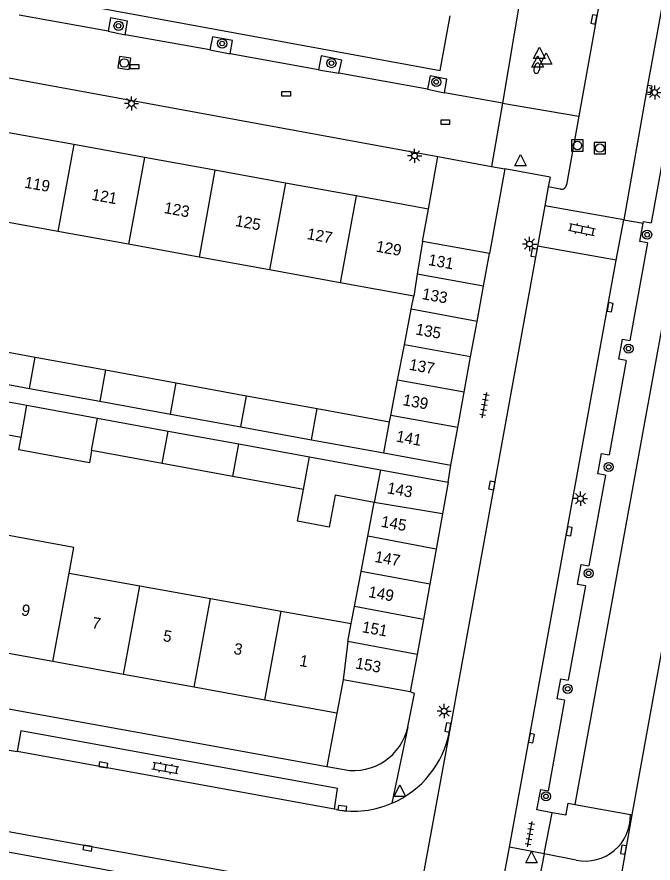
# Model space of a CAD drawing. Extents: x 132999 to 136000, y 398499 to 400501.
# Drawn here: x 133491.7 to 133547.6, y 400021 to 400095.4 of the extents above; entities that cross this region are included whole.
import ezdxf

# ---------------------------------------------------------------- set-up
doc = ezdxf.new("R2010")
doc.units = 0
for name, color, linetype in [('gg-afsc-erfafscheiding', 7, 'Continuous'), ('gg-anno-huisnummerreeks BGT', 7, 'Continuous'), ('gg-bbg-bijgebouw', 7, 'Continuous'), ('gg-bbg-gedigitaliseerde bebouwing', 7, 'Continuous'), ('gg-bbg-gedigitaliseerde bijgebouw', 7, 'Continuous'), ('gg-bbg-hoofdgebouw', 7, 'Continuous'), ('gg-bbg-tussenscheiding', 7, 'Continuous'), ('gg-knt-verharding', 7, 'Continuous'), ('gg-knt-verharding nz', 7, 'Continuous'), ('gt-grn-weggrens', 7, 'Continuous'), ('gt-symb-boom', 7, 'Continuous'), ('gt-symb-brandkraan', 7, 'Continuous'), ('gt-symb-klinker verharding', 7, 'Continuous'), ('gt-symb-kolk', 7, 'Continuous'), ('gt-symb-kolk center center', 7, 'Continuous'), ('gt-symb-lichtmast', 7, 'Continuous'), ('gt-symb-rioolschacht', 7, 'Continuous'), ('gt-symb-tegel verharding', 7, 'Continuous'), ('gt-symb-waterafsluiter', 7, 'Continuous')]:
    doc.layers.add(name, color=color, linetype=linetype)

# ---------------------------------------------------------------- blocks, each defined once
blk = doc.blocks.new('gt0-KOLKCC')
at = {"layer": 'gt-symb-kolk center center'}
blk.add_lwpolyline([(-0.375, 0.2), (0.375, 0.2), (0.375, -0.2), (-0.375, -0.2)], close=True, dxfattribs=at)
blk = doc.blocks.new('gt0-BOOM')
at = {"layer": 'gt-symb-boom'}
for radius in [0.4, 0.2]:
    blk.add_circle((0, 0), radius, dxfattribs=at)
blk = doc.blocks.new('gt0-RS')
at = {"layer": 'gt-symb-rioolschacht'}
blk.add_lwpolyline([(-0.5, -0.5), (0.5, -0.5), (0.5, 0.5), (-0.5, 0.5)], close=True, dxfattribs=at)
blk.add_circle((0, 0), 0.375, dxfattribs=at)
blk = doc.blocks.new('gt0-BR')
at = {"layer": 'gt-symb-brandkraan'}
for centre, radius, start, end in [((-0.244, 0), 0.206, 107.56694, 252.43307), ((0.599, -2.664), 3, 106.89205, 107.56694), ((0, -0.691), 0.938, 73.10799, 106.89205), ((-0.599, -2.664), 3, 72.43309, 73.10799), ((0.244, 0), 0.206, 287.56695, 72.43309), ((0.599, 2.664), 3, 252.43307, 253.10797), ((0, 0.691), 0.938, 253.10797, 286.89206), ((-0.599, 2.664), 3, 286.89206, 287.56695)]:
    blk.add_arc(centre, radius, start, end, dxfattribs=at)
blk = doc.blocks.new('gt0-WAFSL')
at = {"layer": 'gt-symb-waterafsluiter'}
for p, q in [((-0.5, -0.333), (0, 0.667)), ((0, 0.667), (0.5, -0.333)), ((0.5, -0.333), (-0.5, -0.333))]:
    blk.add_line(p, q, dxfattribs=at)
blk = doc.blocks.new('gt0-KOLK')
at = {"layer": 'gt-symb-kolk'}
blk.add_lwpolyline([(0, 0), (0.375, 0), (0.375, 0.4), (-0.375, 0.4), (-0.375, 0), (0, 0)], dxfattribs=at)
blk = doc.blocks.new('gt0-LMAST')
at = {"layer": 'gt-symb-lichtmast'}
for p, q in [((-0.182, 0.173), (-0.447, 0.438)), ((-0.005, 0.246), (-0.005, 0.621)), ((0.172, 0.173), (0.437, 0.438)), ((-0.255, -0.004), (-0.63, -0.004)), ((-0.182, -0.181), (-0.447, -0.446)), ((-0.005, -0.254), (-0.005, -0.629)), ((0.437, -0.446), (0.172, -0.181)), ((0.245, -0.004), (0.62, -0.004))]:
    blk.add_line(p, q, dxfattribs=at)
blk.add_circle((-0.005, -0.004), 0.25, dxfattribs=at)
blk = doc.blocks.new('gt0-KL1')
at = {"layer": 'gt-symb-klinker verharding'}
for p, q in [((-1.15, 0.3), (1.15, 0.3)), ((-1, -0.3), (-1, 0.3)), ((-0.5, 0.3), (-0.5, 0.45)), ((0, -0.3), (0, 0.3)), ((0.5, 0.3), (0.5, 0.45)), ((1, -0.3), (1, 0.3)), ((-1.15, -0.3), (1.15, -0.3)), ((-0.5, -0.45), (-0.5, -0.3)), ((0.5, -0.45), (0.5, -0.3))]:
    blk.add_line(p, q, dxfattribs=at)
blk = doc.blocks.new('gt0-TEG1')
at = {"layer": 'gt-symb-tegel verharding'}
for p, q in [((-1.125, 0), (1.125, 0)), ((-0.9, -0.25), (-0.9, 0.25)), ((-0.45, -0.25), (-0.45, 0.25)), ((0, -0.25), (0, 0.25)), ((0.45, -0.25), (0.45, 0.25)), ((0.9, -0.25), (0.9, 0.25))]:
    blk.add_line(p, q, dxfattribs=at)

msp = doc.modelspace()

# ---------------------------------------------------------------- linework, layer by layer
at = {"layer": 'gg-afsc-erfafscheiding'}
msp.add_line((133519.85, 400034.17), (133518.971, 400029.486), dxfattribs=at)
at = {"layer": 'gg-bbg-bijgebouw'}
for p, q in [((133533.26, 400074.58), (133527.39, 400075.64)), ((133532.739, 400071.711), (133533.26, 400074.58)), ((133532.172, 400068.591), (133532.739, 400071.711)), ((133531.609, 400065.492), (133532.172, 400068.591)), ((133531.043, 400062.382), (133531.609, 400065.492)), ((133530.479, 400059.274), (133531.043, 400062.382)), ((133529.88, 400055.98), (133530.479, 400059.274)), ((133529.64, 400054.49), (133529.134, 400051.687)), ((133529.134, 400051.687), (133528.576, 400048.596)), ((133528.576, 400048.596), (133528.018, 400045.506)), ((133528.018, 400045.506), (133527.46, 400042.416)), ((133527.46, 400042.416), (133526.902, 400039.327)), ((133526.902, 400039.327), (133526.31, 400036.05)), ((133526.31, 400036.05), (133520.4, 400037.1))]:
    msp.add_line(p, q, dxfattribs=at)
at = {"layer": 'gg-bbg-gedigitaliseerde bebouwing'}
for p, q in [((133495.347, 400076.526), (133489.289, 400077.627)), ((133501.555, 400075.396), (133495.347, 400076.526)), ((133507.748, 400074.271), (133501.555, 400075.396)), ((133513.946, 400073.144), (133507.748, 400074.271)), ((133520.144, 400072.017), (133513.946, 400073.144)), ((133526.606, 400070.842), (133520.144, 400072.017)), ((133496.325, 400046.471), (133502.539, 400045.365)), ((133502.539, 400045.365), (133508.754, 400044.259)), ((133508.754, 400044.259), (133514.968, 400043.153)), ((133514.968, 400043.153), (133521.111, 400042.06))]:
    msp.add_line(p, q, dxfattribs=at)
msp.add_lwpolyline([(133496.325, 400046.471), (133496.743, 400048.748), (133490.535, 400049.888), (133490.111, 400047.577)], dxfattribs=at)
at = {"layer": 'gg-bbg-gedigitaliseerde bijgebouw'}
for p, q in [((133526.388, 400069.702), (133526.606, 400070.842)), ((133525.786, 400066.546), (133526.388, 400069.702)), ((133487.129, 400066.614), (133493.335, 400065.478)), ((133525.193, 400063.442), (133525.786, 400066.546)), ((133493.335, 400065.478), (133499.528, 400064.346)), ((133486.624, 400063.846), (133492.833, 400062.717)), ((133499.528, 400064.346), (133505.738, 400063.21)), ((133505.738, 400063.21), (133511.92, 400062.079)), ((133524.6, 400060.337), (133525.193, 400063.442)), ((133486.409, 400062.372), (133492.618, 400061.24)), ((133492.833, 400062.717), (133499.022, 400061.592)), ((133499.022, 400061.592), (133505.239, 400060.461)), ((133511.92, 400062.079), (133518.117, 400060.945)), ((133492.618, 400061.24), (133498.827, 400060.108)), ((133518.117, 400060.945), (133524.494, 400059.779)), ((133498.827, 400060.108), (133505.037, 400058.976)), ((133505.239, 400060.461), (133511.419, 400059.337)), ((133524.494, 400059.779), (133524.6, 400060.337)), ((133492.097, 400058.398), (133485.889, 400059.538)), ((133511.419, 400059.337), (133517.616, 400058.21)), ((133505.037, 400058.976), (133511.247, 400057.844)), ((133511.247, 400057.844), (133517.456, 400056.712)), ((133517.616, 400058.21), (133523.974, 400057.054)), ((133504.512, 400056.117), (133498.304, 400057.258)), ((133523.974, 400057.054), (133529.88, 400055.98)), ((133517.456, 400056.712), (133523.691, 400055.575)), ((133510.721, 400054.977), (133504.512, 400056.117)), ((133523.691, 400055.575), (133529.64, 400054.49)), ((133516.928, 400053.836), (133510.721, 400054.977)), ((133523.141, 400052.695), (133519.718, 400053.324)), ((133522.574, 400049.723), (133523.141, 400052.695)), ((133521.985, 400046.639), (133522.574, 400049.723)), ((133521.396, 400043.555), (133521.985, 400046.639)), ((133521.111, 400042.06), (133521.396, 400043.555))]:
    msp.add_line(p, q, dxfattribs=at)
for points in [[(133498.304, 400057.258), (133498.108, 400056.192), (133491.901, 400057.332), (133492.097, 400058.398)], [(133519.718, 400053.324), (133519.183, 400050.517), (133516.396, 400051.049), (133516.928, 400053.836)]]:
    msp.add_lwpolyline(points, dxfattribs=at)
at = {"layer": 'gg-bbg-hoofdgebouw'}
for p, q in [((133496.737, 400084.157), (133490.679, 400085.26)), ((133502.955, 400083.024), (133496.737, 400084.157)), ((133509.134, 400081.898), (133502.955, 400083.024)), ((133515.341, 400080.768), (133509.134, 400081.898)), ((133521.539, 400079.638), (133515.341, 400080.768)), ((133527.9, 400078.48), (133521.539, 400079.638)), ((133527.39, 400075.64), (133527.9, 400078.48)), ((133494.902, 400038.719), (133488.693, 400039.851)), ((133501.113, 400037.587), (133494.902, 400038.719)), ((133507.322, 400036.454), (133501.113, 400037.587)), ((133520.4, 400037.1), (133519.85, 400034.17)), ((133513.531, 400035.322), (133507.322, 400036.454)), ((133519.85, 400034.17), (133513.531, 400035.322))]:
    msp.add_line(p, q, dxfattribs=at)
at = {"layer": 'gg-bbg-tussenscheiding'}
for p, q in [((133496.737, 400084.157), (133495.347, 400076.526)), ((133502.955, 400083.024), (133501.555, 400075.396)), ((133509.134, 400081.898), (133507.748, 400074.271)), ((133515.341, 400080.768), (133513.946, 400073.144)), ((133521.539, 400079.638), (133520.144, 400072.017)), ((133527.39, 400075.64), (133526.92, 400072.764)), ((133526.92, 400072.764), (133526.606, 400070.842)), ((133532.739, 400071.711), (133526.92, 400072.764)), ((133532.172, 400068.591), (133526.388, 400069.702)), ((133531.609, 400065.492), (133525.786, 400066.546)), ((133492.833, 400062.717), (133493.335, 400065.478)), ((133499.528, 400064.346), (133499.022, 400061.592)), ((133505.239, 400060.461), (133505.738, 400063.21)), ((133531.043, 400062.382), (133525.193, 400063.442)), ((133511.419, 400059.337), (133511.92, 400062.079)), ((133492.097, 400058.398), (133492.618, 400061.24)), ((133517.616, 400058.21), (133518.117, 400060.945)), ((133498.304, 400057.258), (133498.827, 400060.108)), ((133530.479, 400059.274), (133524.6, 400060.337)), ((133523.974, 400057.054), (133524.494, 400059.779)), ((133504.512, 400056.117), (133505.037, 400058.976)), ((133510.721, 400054.977), (133511.247, 400057.844)), ((133516.928, 400053.836), (133517.456, 400056.712)), ((133523.691, 400055.575), (133523.141, 400052.695)), ((133529.134, 400051.687), (133523.141, 400052.695)), ((133528.576, 400048.596), (133522.574, 400049.723)), ((133528.018, 400045.506), (133521.985, 400046.639)), ((133494.902, 400038.719), (133496.325, 400046.471)), ((133501.113, 400037.587), (133502.539, 400045.365)), ((133507.322, 400036.454), (133508.754, 400044.259)), ((133513.531, 400035.322), (133514.968, 400043.153)), ((133527.46, 400042.416), (133521.396, 400043.555)), ((133520.807, 400040.468), (133521.111, 400042.06)), ((133520.807, 400040.468), (133520.4, 400037.1)), ((133526.902, 400039.327), (133520.807, 400040.468))]:
    msp.add_line(p, q, dxfattribs=at)
at = {"layer": 'gg-knt-verharding'}
for p, q in [((133499.757, 400094.115), (133501.24, 400093.811)), ((133508.687, 400092.477), (133510.489, 400092.138)), ((133484.136, 400091.292), (133528.731, 400083.109)), ((133518.247, 400090.741), (133520.042, 400090.422)), ((133527.813, 400089.023), (133529.301, 400088.721)), ((133541.118, 400086.661), (133540.034, 400080.622)), ((133551.48, 400085), (133540.759, 400026.155)), ((133548.685, 400083.908), (133547.484, 400077.284)), ((133528.731, 400083.109), (133533.443, 400082.244)), ((133534.61, 400082.03), (133533.26, 400074.58)), ((133533.443, 400082.244), (133534.61, 400082.03)), ((133538.595, 400081.307), (133538.438, 400080.441)), ((133538.438, 400080.441), (133538.132, 400078.759)), ((133539.513, 400080.245), (133538.438, 400080.441)), ((133538.132, 400078.759), (133537.491, 400075.227)), ((133545.06, 400077.555), (133538.132, 400078.759)), ((133544.41, 400073.984), (133545.06, 400077.555)), ((133545.06, 400077.555), (133546.782, 400077.236)), ((133537.491, 400075.227), (133529.749, 400032.574)), ((133544.41, 400073.984), (133537.491, 400075.227)), ((133547.163, 400075.517), (133545.608, 400066.946)), ((133535.015, 400022.396), (133544.41, 400073.984)), ((133545.287, 400065.176), (133543.784, 400056.889)), ((133543.461, 400055.105), (133542.012, 400047.12)), ((133541.692, 400045.355), (133540.191, 400037.079)), ((133456.86, 400040.75), (133518.971, 400029.486)), ((133539.872, 400035.321), (133538.426, 400027.346)), ((133529.749, 400032.574), (133527.391, 400019.629)), ((133489.897, 400031.134), (133491.75, 400030.797)), ((133518.971, 400029.486), (133520.489, 400029.211)), ((133519.808, 400025.694), (133519.639, 400025.725)), ((133540.759, 400026.155), (133545.66, 400025.26)), ((133534.282, 400018.373), (133535.015, 400022.396)), ((133538.06, 400021.81), (133537.31, 400017.82)), ((133540.891, 400021.249), (133538.06, 400021.81))]:
    msp.add_line(p, q, dxfattribs=at)
for points in [[(133546.219, 400114.805), (133542.637, 400095.123), (133541.118, 400086.661)], [(133550.366, 400107.022), (133547.108, 400089.036), (133545.06, 400077.555)], [(133491.451, 400097.573), (133528.93, 400090.68), (133529.8, 400095.47)], [(133501.24, 400093.811), (133501.462, 400094.998), (133499.975, 400095.289), (133499.757, 400094.115)], [(133510.489, 400092.138), (133510.691, 400093.314), (133508.931, 400093.638), (133508.687, 400092.477)], [(133520.042, 400090.422), (133520.279, 400091.59), (133518.474, 400091.954), (133518.247, 400090.741)], [(133529.301, 400088.721), (133529.526, 400089.906), (133528.047, 400090.191), (133527.813, 400089.023)], [(133547.163, 400075.517), (133546.486, 400075.64), (133546.782, 400077.236)], [(133546.782, 400077.236), (133546.813, 400077.406), (133547.484, 400077.284)], [(133545.287, 400065.176), (133544.623, 400065.296), (133544.954, 400067.065), (133545.608, 400066.946)], [(133543.461, 400055.105), (133542.793, 400055.226), (133543.124, 400057.009), (133543.784, 400056.889)], [(133541.692, 400045.355), (133541.016, 400045.478), (133541.327, 400047.244), (133542.012, 400047.12)], [(133539.872, 400035.321), (133539.219, 400035.439), (133539.53, 400037.199), (133540.191, 400037.079)], [(133526.086, 400032.986), (133526.69, 400035.89), (133526.31, 400036.05)], [(133519.639, 400025.725), (133519.914, 400027.555), (133492.09, 400032.622), (133491.75, 400030.797)], [(133511.7, 400020.025), (133511.37, 400018.238), (133468.731, 400026.008), (133469.054, 400027.737)], [(133538.773, 400025.428), (133537.44, 400025.684), (133537.785, 400027.462), (133538.426, 400027.346)], [(133540, 400025.29), (133540.18, 400026.26), (133540.759, 400026.155)], [(133540, 400025.29), (133539.982, 400025.195), (133538.773, 400025.428)]]:
    msp.add_lwpolyline(points, dxfattribs=at)
for centre, radius, start, end in [((133539.591, 400080.686), 0.448, 259.99923, 351.7804), ((133521.348, 400033.973), 4.839, 259.76964, 348.2272), ((133521.311, 400034.144), 8.583, 293.15018, 349.45951), ((133521.313, 400034.129), 8.568, 259.88123, 293.17295), ((133541.665, 400025.169), 3.996, 258.82992, 1.30156)]:
    msp.add_arc(centre, radius, start, end, dxfattribs=at)
at = {"layer": 'gg-knt-verharding nz'}
for p, q in [((133535.937, 400096.861), (133534.401, 400087.799)), ((133499.757, 400094.115), (133491.923, 400095.529)), ((133508.687, 400092.477), (133501.24, 400093.811)), ((133518.247, 400090.741), (133510.489, 400092.138)), ((133527.813, 400089.023), (133520.042, 400090.422)), ((133534.401, 400087.799), (133529.301, 400088.721)), ((133556.498, 400084.856), (133545.79, 400025.237)), ((133519.639, 400025.725), (133491.75, 400030.797)), ((133469.054, 400027.737), (133511.7, 400020.025)), ((133545.79, 400025.237), (133543.781, 400014.05))]:
    msp.add_line(p, q, dxfattribs=at)
at = {"layer": 'gt-grn-weggrens'}
for p, q in [((133534.401, 400087.799), (133533.443, 400082.244)), ((133534.401, 400087.799), (133541.118, 400086.661)), ((133527.9, 400078.48), (133528.731, 400083.109)), ((133538.595, 400081.307), (133534.61, 400082.03)), ((133529.64, 400054.49), (133529.88, 400055.98)), ((133526.086, 400032.986), (133524.685, 400026.252)), ((133538.06, 400021.81), (133538.773, 400025.428)), ((133545.66, 400025.26), (133545.79, 400025.237)), ((133538.06, 400021.81), (133535.015, 400022.396))]:
    msp.add_line(p, q, dxfattribs=at)

# ---------------------------------------------------------------- block references
at = {"layer": 'gt-symb-boom'}
for p in [(133500.668, 400094.595), (133509.777, 400093.039), (133519.379, 400091.318), (133528.587, 400089.66), (133547.12, 400076.233), (133545.487, 400066.224), (133543.748, 400055.818), (133541.978, 400046.464), (133540.145, 400036.311), (133538.228, 400026.86)]:
    msp.add_blockref('gt0-BOOM', p, dxfattribs=at)
at = {"layer": 'gt-symb-brandkraan', "rotation": -102.72486350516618}
msp.add_blockref('gt0-BR', (133537.438, 400090.863), dxfattribs=at)
at = {"layer": 'gt-symb-klinker verharding'}
for p, rotation in [((133541.399, 400076.69), -11.366137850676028), ((133504.778, 400029.335), 169.7464019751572)]:
    msp.add_blockref('gt0-KL1', p, dxfattribs=dict(at, rotation=rotation))
at = {"layer": 'gt-symb-kolk'}
for p, rotation in [((133542.637, 400095.123), 79.56523953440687), ((133547.1, 400088.987), -100.32866527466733), ((133543.665, 400069.893), -100.3207260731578), ((133540.078, 400050.197), -100.3207260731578), ((133529.805, 400032.886), 79.69002960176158), ((133536.765, 400032.004), -100.3207260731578), ((133499.296, 400029.425), -10.366322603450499), ((133520.308, 400025.619), -7.295560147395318), ((133497.985, 400022.508), 169.74640198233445), ((133545.238, 400022.138), 79.69002960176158)]:
    msp.add_blockref('gt0-KOLK', p, dxfattribs=dict(at, rotation=rotation))
at = {"layer": 'gt-symb-kolk center center'}
for p in [(133502.068, 400091.003), (133515.407, 400088.627), (133529.392, 400086.133)]:
    msp.add_blockref('gt0-KOLKCC', p, dxfattribs=at)
for p, rotation in [((133537.183, 400074.656), 79.5773454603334), ((133533.48, 400054.183), 79.28535610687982)]:
    msp.add_blockref('gt0-KOLKCC', p, dxfattribs=dict(at, rotation=rotation))
at = {"layer": 'gt-symb-lichtmast'}
for p in [(133547.79, 400088.74), (133501.812, 400087.772), (133526.693, 400083.17), (133536.796, 400075.421), (133541.268, 400053.035), (133529.288, 400034.363)]:
    msp.add_blockref('gt0-LMAST', p, dxfattribs=at)
at = {"layer": 'gt-symb-rioolschacht', "rotation": 170.90519502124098}
msp.add_blockref('gt0-RS', (133501.176, 400091.329), dxfattribs=at)
at = {"layer": 'gt-symb-rioolschacht'}
for p in [(133540.989, 400084.077), (133542.971, 400083.852)]:
    msp.add_blockref('gt0-RS', p, dxfattribs=at)
at = {"layer": 'gt-symb-tegel verharding'}
for p, rotation in [((133532.826, 400061.258), 79.69002960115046), ((133536.818, 400023.533), 79.80279442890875)]:
    msp.add_blockref('gt0-TEG1', p, dxfattribs=dict(at, rotation=rotation))
at = {"layer": 'gt-symb-waterafsluiter'}
for p in [(133537.649, 400092.066), (133537.502, 400091.288), (133538.257, 400091.555), (133536.002, 400082.623), (133525.4, 400027.195), (133536.957, 400021.356)]:
    msp.add_blockref('gt0-WAFSL', p, dxfattribs=at)

# ---------------------------------------------------------------- texts
at = {"layer": 'gg-anno-huisnummerreeks BGT'}
for s, rotation, p in [('119', 349.7, (133492.344, 400080.382)), ('121', 349.7, (133498.248, 400079.307)), ('123', 349.7, (133504.613, 400078.147)), ('125', 349.7, (133510.873, 400077.007)), ('127', 349.7, (133517.172, 400075.859)), ('129', 349.7, (133523.237, 400074.754)), ('131', 349.7, (133527.828, 400073.576)), ('133', 349.7, (133527.284, 400070.582)), ('135', 349.7, (133526.719, 400067.472)), ('137', 349.7, (133526.154, 400064.369)), ('139', 349.7, (133525.589, 400061.258)), ('141', 349.7, (133525.008, 400058.059)), ('143', 349.8, (133524.215, 400053.513)), ('145', 349.8, (133523.683, 400050.566)), ('147', 349.8, (133523.125, 400047.476)), ('149', 349.8, (133522.567, 400044.386)), ('9', 349.7, (133492.066, 400042.793)), ('7', 349.7, (133498.272, 400041.662)), ('151', 349.8, (133522.009, 400041.297)), ('5', 349.6, (133504.522, 400040.523)), ('3', 349.7, (133510.731, 400039.39)), ('1', 349.7, (133516.511, 400038.336)), ('153', 349.8, (133521.434, 400038.114))]:
    msp.add_text(s, height=1, rotation=rotation, dxfattribs=at).set_placement(p)

doc.saveas('drawing.dxf')
